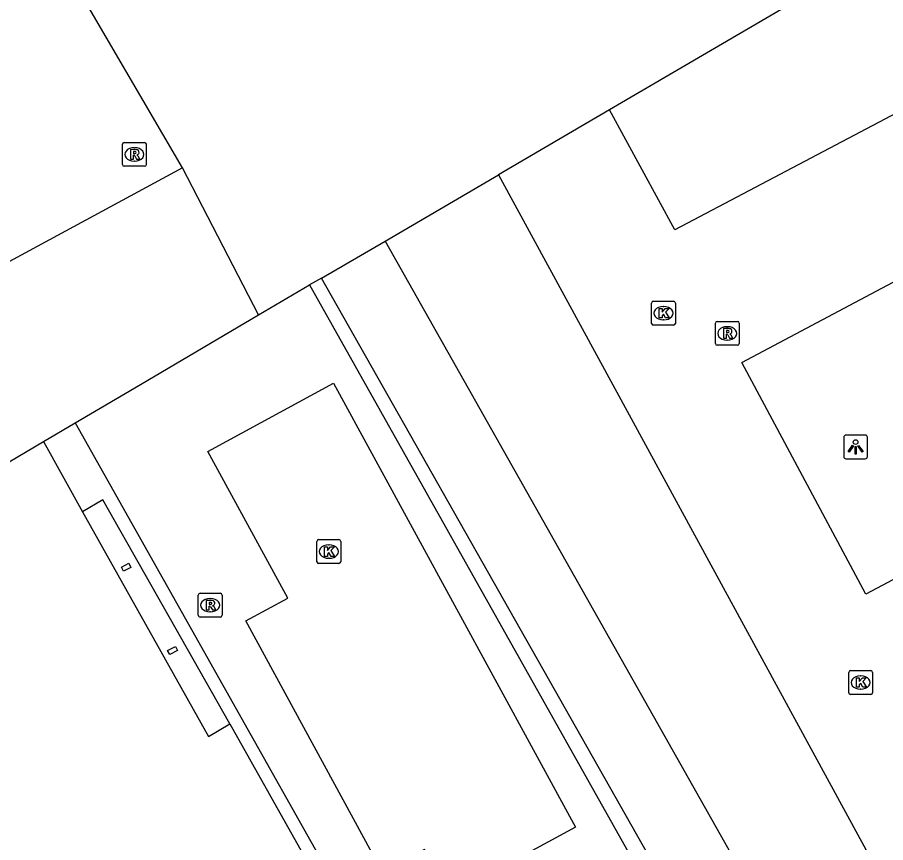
# Model space of a CAD drawing. Extents: x 161087 to 161922, y 382574 to 383873.
# Drawn here: x 161585.48 to 161621.88, y 383345.19 to 383379.81 of the extents above; entities that cross this region are included whole.
import ezdxf

# ---------------------------------------------------------------- set-up
doc = ezdxf.new("R2010")
doc.units = 0
for name, color, linetype in [('IMGEO_Kolk', 7, 'Continuous'), ('IMGEO_Lichtpunt', 7, 'Continuous'), ('IMGEO_Pand', 7, 'Continuous'), ('IMGEO_Pand_overbouw', 7, 'Continuous'), ('IMGEO_Pand_vergunning_verleend', 7, 'Continuous'), ('IMGEO_Parkeervlak_open', 7, 'Continuous'), ('IMGEO_Rijbaan_lokaal_open', 7, 'Continuous'), ('IMGEO_Rioolput', 7, 'Continuous'), ('IMGEO_Voetpad_open', 7, 'Continuous')]:
    doc.layers.add(name, color=color, linetype=linetype)

msp = doc.modelspace()

# ---------------------------------------------------------------- linework, layer by layer
at = {"layer": 'IMGEO_Kolk'}
for p, q in [((161612.063, 383366.974), (161612.063, 383367.826)), ((161612.138, 383367.9), (161612.99, 383367.9)), ((161612.551, 383367.68), (161612.576, 383367.68)), ((161613.064, 383367.826), (161613.064, 383366.974)), ((161612.99, 383366.9), (161612.138, 383366.9)), ((161612.574, 383367.12), (161612.549, 383367.12)), ((161598.035, 383356.975), (161598.035, 383357.827)), ((161598.11, 383357.901), (161598.962, 383357.901)), ((161599.036, 383357.827), (161599.036, 383356.975)), ((161598.523, 383357.681), (161598.548, 383357.681)), ((161598.546, 383357.121), (161598.521, 383357.121)), ((161598.962, 383356.901), (161598.11, 383356.901)), ((161620.329, 383351.482), (161620.329, 383352.334)), ((161620.404, 383352.408), (161621.256, 383352.408)), ((161621.33, 383352.334), (161621.33, 383351.482)), ((161620.817, 383352.188), (161620.842, 383352.188)), ((161620.84, 383351.628), (161620.815, 383351.628)), ((161621.256, 383351.408), (161620.404, 383351.408))]:
    msp.add_line(p, q, dxfattribs=at)
for points in [[(161612.063, 383366.974), (161612.063, 383367.826)], [(161612.138, 383367.9), (161612.99, 383367.9)], [(161612.384, 383367.6), (161612.507, 383367.6), (161612.507, 383367.449), (161612.637, 383367.6), (161612.801, 383367.6), (161612.655, 383367.449), (161612.808, 383367.2), (161612.656, 383367.2), (161612.571, 383367.364), (161612.507, 383367.297), (161612.507, 383367.2), (161612.384, 383367.2), (161612.384, 383367.6)], [(161613.064, 383367.826), (161613.064, 383366.974)], [(161612.99, 383366.9), (161612.138, 383366.9)], [(161598.035, 383356.975), (161598.035, 383357.827)], [(161598.11, 383357.901), (161598.962, 383357.901)], [(161599.036, 383357.827), (161599.036, 383356.975)], [(161598.356, 383357.601), (161598.479, 383357.601), (161598.479, 383357.45), (161598.609, 383357.601), (161598.773, 383357.601), (161598.627, 383357.45), (161598.78, 383357.201), (161598.628, 383357.201), (161598.543, 383357.365), (161598.479, 383357.298), (161598.479, 383357.201), (161598.356, 383357.201), (161598.356, 383357.601)], [(161598.962, 383356.901), (161598.11, 383356.901)], [(161620.329, 383351.482), (161620.329, 383352.334)], [(161620.404, 383352.408), (161621.256, 383352.408)], [(161621.33, 383352.334), (161621.33, 383351.482)], [(161620.65, 383352.108), (161620.773, 383352.108), (161620.773, 383351.957), (161620.903, 383352.108), (161621.067, 383352.108), (161620.921, 383351.957), (161621.074, 383351.708), (161620.922, 383351.708), (161620.837, 383351.872), (161620.773, 383351.805), (161620.773, 383351.708), (161620.65, 383351.708), (161620.65, 383352.108)], [(161621.256, 383351.408), (161620.404, 383351.408)]]:
    msp.add_lwpolyline(points, dxfattribs=at)
for centre, start, end in [((161612.14, 383367.824), 91.552, 178.448), ((161612.14, 383367.824), 91.552, 178.448), ((161612.988, 383367.824), 1.552, 88.448), ((161612.988, 383367.824), 1.552, 88.448), ((161612.14, 383366.976), 181.552, 268.448), ((161612.14, 383366.976), 181.552, 268.448), ((161612.988, 383366.976), 271.552, 358.448), ((161612.988, 383366.976), 271.552, 358.448), ((161598.112, 383357.825), 91.552, 178.448), ((161598.112, 383357.825), 91.552, 178.448), ((161598.96, 383357.825), 1.552, 88.448), ((161598.96, 383357.825), 1.552, 88.448), ((161598.112, 383356.977), 181.552, 268.448), ((161598.112, 383356.977), 181.552, 268.448), ((161598.96, 383356.977), 271.552, 358.448), ((161598.96, 383356.977), 271.552, 358.448), ((161620.406, 383352.332), 91.552, 178.448), ((161620.406, 383352.332), 91.552, 178.448), ((161621.254, 383352.332), 1.552, 88.448), ((161621.254, 383352.332), 1.552, 88.448), ((161620.406, 383351.484), 181.552, 268.448), ((161620.406, 383351.484), 181.552, 268.448), ((161621.254, 383351.484), 271.552, 358.448), ((161621.254, 383351.484), 271.552, 358.448)]:
    msp.add_arc(centre, 0.0765, start, end, dxfattribs=at)
for centre, major_axis, ratio, start_param, end_param in [((161612.55, 383367.4), (-0.387, 0.002), 0.722429, 4.712389, 7.853982), ((161612.575, 383367.4), (-0.39, 0.002), 0.717154, 1.570796, 4.712389), ((161598.522, 383357.401), (-0.387, 0.002), 0.722429, 4.712389, 7.853982), ((161598.547, 383357.401), (-0.39, 0.002), 0.717154, 1.570796, 4.712389), ((161620.816, 383351.908), (-0.387, 0.002), 0.722429, 4.712389, 7.853982), ((161620.841, 383351.908), (-0.39, 0.002), 0.717154, 1.570796, 4.712389)]:
    msp.add_ellipse(centre, major_axis=major_axis, ratio=ratio, start_param=start_param, end_param=end_param, dxfattribs=at)
at = {"layer": 'IMGEO_Lichtpunt'}
for p, q in [((161620.12, 383362.194), (161620.12, 383361.387)), ((161620.12, 383362.194), (161620.12, 383361.387)), ((161621.022, 383362.289), (161620.214, 383362.289)), ((161621.022, 383362.289), (161620.214, 383362.289)), ((161621.116, 383361.387), (161621.116, 383362.194)), ((161621.116, 383361.387), (161621.116, 383362.194)), ((161620.214, 383361.293), (161621.022, 383361.293)), ((161620.214, 383361.293), (161621.022, 383361.293))]:
    msp.add_line(p, q, dxfattribs=at)
for points in [[(161620.494, 383361.858), (161620.533, 383361.83), (161620.345, 383361.568), (161620.307, 383361.595), (161620.494, 383361.858)], [(161620.596, 383361.81), (161620.643, 383361.81), (161620.643, 383361.488), (161620.596, 383361.488), (161620.596, 383361.81)], [(161620.706, 383361.83), (161620.744, 383361.857), (161620.931, 383361.595), (161620.892, 383361.567), (161620.706, 383361.83)]]:
    msp.add_lwpolyline(points, dxfattribs=at)
msp.add_circle((161620.619, 383361.992), 0.0994, dxfattribs=at)
for centre, start, end in [((161620.214, 383362.194), 90, 180), ((161620.214, 383362.194), 90, 180), ((161621.022, 383362.194), 0, 90), ((161621.022, 383362.194), 0, 90), ((161620.214, 383361.387), 180, 270), ((161620.214, 383361.387), 180, 270), ((161621.022, 383361.387), 270, 0), ((161621.022, 383361.387), 270, 360)]:
    msp.add_arc(centre, 0.0946, start, end, dxfattribs=at)
at = {"layer": 'IMGEO_Pand'}
for points in [[(161592.405, 383373.497), (161582.694, 383390.118), (161573.775, 383405.339), (161557.692, 383395.824), (161557.631, 383395.928), (161557.131, 383395.676), (161554.954, 383399.557), (161554.39, 383400.562), (161546.918, 383396.368)], [(161637.648, 383391.765), (161637.394, 383391.616), (161621.668, 383382.438), (161621.597, 383382.548), (161610.299, 383375.929)], [(161610.299, 383375.929), (161605.642, 383373.201)], [(161592.405, 383373.497), (161584.106, 383369.01), (161583.963, 383369.273), (161573.346, 383363.518), (161573.474, 383363.264), (161573.208, 383363.126), (161573.268, 383363.01), (161572.656, 383362.692), (161572.065, 383363.835), (161570.055, 383362.779), (161570.662, 383361.617), (161567.27, 383359.803)], [(161595.595, 383367.328), (161592.405, 383373.497)], [(161600.899, 383370.422), (161605.642, 383373.201)], [(161598.226, 383368.872), (161600.899, 383370.422)], [(161598.226, 383368.872), (161597.73, 383368.584)], [(161595.595, 383367.328), (161597.73, 383368.584)], [(161587.896, 383362.798), (161590.646, 383364.416), (161595.595, 383367.328)], [(161586.575, 383362.022), (161587.896, 383362.798)], [(161573.052, 383354.01), (161586.575, 383362.022)], [(161586.575, 383362.022), (161588.207, 383359.07), (161593.49, 383349.647), (161594.382, 383350.176), (161596.032, 383347.235), (161608.734, 383324.609), (161606.168, 383323.169), (161606.903, 383321.859)], [(161590.238, 383356.74), (161589.934, 383356.578), (161589.844, 383356.748), (161590.148, 383356.909), (161590.238, 383356.74)], [(161592.196, 383353.252), (161591.866, 383353.084), (161591.78, 383353.253), (161592.11, 383353.421), (161592.196, 383353.252)]]:
    msp.add_lwpolyline(points, dxfattribs=at)
at = {"layer": 'IMGEO_Pand_overbouw'}
msp.add_lwpolyline([(161588.207, 383359.07), (161593.49, 383349.647), (161594.382, 383350.176), (161589.057, 383359.566)], close=True, dxfattribs=at)
at = {"layer": 'IMGEO_Pand_vergunning_verleend'}
msp.add_lwpolyline([(161596.813, 383355.448), (161593.467, 383361.597), (161598.737, 383364.465), (161608.871, 383345.844), (161603.6, 383342.976), (161602.549, 383344.908), (161600.792, 383343.952), (161595.056, 383354.493), (161596.813, 383355.448)], dxfattribs=at)
at = {"layer": 'IMGEO_Parkeervlak_open'}
for points in [[(161597.73, 383368.584), (161617.231, 383333.859), (161613.317, 383331.701)], [(161587.896, 383362.798), (161605.153, 383332.127), (161606.758, 383331.661), (161611.068, 383323.995)]]:
    msp.add_lwpolyline(points, dxfattribs=at)
at = {"layer": 'IMGEO_Rijbaan_lokaal_open'}
for points in [[(161643.253, 383392.332), (161643.788, 383385.296), (161638.685, 383384.43), (161613.039, 383370.893), (161610.299, 383375.929)], [(161621.051, 383355.613), (161615.842, 383365.327), (161643.407, 383379.978), (161645.803, 383375.524), (161643.626, 383374.367), (161646.452, 383369.113), (161621.051, 383355.613)], [(161605.642, 383373.201), (161624.983, 383337.658), (161627.513, 383332.694)]]:
    msp.add_lwpolyline(points, dxfattribs=at)
at = {"layer": 'IMGEO_Rioolput'}
for p, q in [((161589.885, 383373.636), (161589.885, 383374.488)), ((161589.96, 383374.562), (161590.812, 383374.562)), ((161590.886, 383374.488), (161590.886, 383373.636)), ((161590.373, 383374.342), (161590.398, 383374.342)), ((161590.396, 383373.782), (161590.371, 383373.782)), ((161590.812, 383373.562), (161589.96, 383373.562)), ((161614.739, 383366.128), (161614.739, 383366.98)), ((161614.814, 383367.054), (161615.666, 383367.054)), ((161615.227, 383366.834), (161615.252, 383366.834)), ((161615.74, 383366.98), (161615.74, 383366.128)), ((161615.25, 383366.274), (161615.225, 383366.274)), ((161615.666, 383366.054), (161614.814, 383366.054)), ((161593.063, 383354.727), (161593.063, 383355.579)), ((161593.138, 383355.653), (161593.99, 383355.653)), ((161594.064, 383355.579), (161594.064, 383354.727)), ((161593.551, 383355.433), (161593.576, 383355.433)), ((161593.574, 383354.873), (161593.549, 383354.873)), ((161593.99, 383354.653), (161593.138, 383354.653))]:
    msp.add_line(p, q, dxfattribs=at)
for points in [[(161589.885, 383373.636), (161589.885, 383374.488)], [(161589.96, 383374.562), (161590.812, 383374.562)], [(161590.886, 383374.488), (161590.886, 383373.636)], [(161590.474, 383374.26), (161590.222, 383374.262), (161590.222, 383373.862)], [(161590.4, 383374.181), (161590.346, 383374.181), (161590.346, 383374.1)], [(161590.346, 383374.1), (161590.398, 383374.1)], [(161590.222, 383373.862), (161590.346, 383373.862), (161590.346, 383374.024), (161590.357, 383374.024)], [(161590.404, 383373.995), (161590.475, 383373.862), (161590.615, 383373.862), (161590.55, 383373.988)], [(161590.812, 383373.562), (161589.96, 383373.562)], [(161614.739, 383366.128), (161614.739, 383366.98)], [(161614.814, 383367.054), (161615.666, 383367.054)], [(161615.74, 383366.98), (161615.74, 383366.128)], [(161615.328, 383366.752), (161615.076, 383366.754), (161615.076, 383366.354)], [(161615.076, 383366.354), (161615.2, 383366.354), (161615.2, 383366.516), (161615.211, 383366.516)], [(161615.254, 383366.673), (161615.2, 383366.673), (161615.2, 383366.592)], [(161615.2, 383366.592), (161615.252, 383366.592)], [(161615.258, 383366.487), (161615.329, 383366.354), (161615.469, 383366.354), (161615.404, 383366.48)], [(161615.666, 383366.054), (161614.814, 383366.054)], [(161593.063, 383354.727), (161593.063, 383355.579)], [(161593.138, 383355.653), (161593.99, 383355.653)], [(161594.064, 383355.579), (161594.064, 383354.727)], [(161593.652, 383355.351), (161593.4, 383355.353), (161593.4, 383354.953)], [(161593.578, 383355.272), (161593.524, 383355.272), (161593.524, 383355.191)], [(161593.524, 383355.191), (161593.576, 383355.191)], [(161593.4, 383354.953), (161593.524, 383354.953), (161593.524, 383355.115), (161593.535, 383355.115)], [(161593.582, 383355.086), (161593.653, 383354.953), (161593.793, 383354.953), (161593.728, 383355.079)], [(161593.99, 383354.653), (161593.138, 383354.653)]]:
    msp.add_lwpolyline(points, dxfattribs=at)
for centre, radius, start, end in [((161589.962, 383374.486), 0.0765, 91.552, 178.448), ((161589.962, 383374.486), 0.0765, 91.552, 178.448), ((161590.81, 383374.486), 0.0765, 1.552, 88.448), ((161590.81, 383374.486), 0.0765, 1.552, 88.448), ((161590.382, 383374.289), 0.19, 274.7715, 282.9687), ((161590.406, 383374.085), 0.0964, 77.0061, 93.1865), ((161590.42, 383374.142), 0.0378, 276.6634, 79.6772), ((161590.473, 383374.15), 0.109, 350.3612, 89.416), ((161590.471, 383374.15), 0.112, 277.5842, 350.9817), ((161590.356, 383373.971), 0.0533, 26.0293, 88.6989), ((161590.455, 383373.935), 0.108, 29.5134, 73.7905), ((161589.962, 383373.638), 0.0765, 181.552, 268.448), ((161589.962, 383373.638), 0.0765, 181.552, 268.448), ((161590.81, 383373.638), 0.0765, 271.552, 358.448), ((161590.81, 383373.638), 0.0765, 271.552, 358.448), ((161614.816, 383366.978), 0.0765, 91.552, 178.448), ((161614.816, 383366.978), 0.0765, 91.552, 178.448), ((161615.664, 383366.978), 0.0765, 1.552, 88.448), ((161615.664, 383366.978), 0.0765, 1.552, 88.448), ((161615.21, 383366.463), 0.0533, 26.0293, 88.6989), ((161615.236, 383366.781), 0.19, 274.7715, 282.9687), ((161615.26, 383366.577), 0.0964, 77.0061, 93.1865), ((161615.274, 383366.634), 0.0378, 276.6634, 79.6772), ((161615.327, 383366.642), 0.109, 350.3612, 89.416), ((161615.325, 383366.642), 0.112, 277.5842, 350.9817), ((161615.309, 383366.427), 0.108, 29.5134, 73.7905), ((161614.816, 383366.13), 0.0765, 181.552, 268.448), ((161614.816, 383366.13), 0.0765, 181.552, 268.448), ((161615.664, 383366.13), 0.0765, 271.552, 358.448), ((161615.664, 383366.13), 0.0765, 271.552, 358.448), ((161593.14, 383355.577), 0.0765, 91.552, 178.448), ((161593.14, 383355.577), 0.0765, 91.552, 178.448), ((161593.988, 383355.577), 0.0765, 1.552, 88.448), ((161593.988, 383355.577), 0.0765, 1.552, 88.448), ((161593.56, 383355.38), 0.19, 274.7715, 282.9687), ((161593.584, 383355.176), 0.0964, 77.0061, 93.1865), ((161593.598, 383355.233), 0.0378, 276.6634, 79.6772), ((161593.651, 383355.241), 0.109, 350.3612, 89.416), ((161593.649, 383355.241), 0.112, 277.5842, 350.9817), ((161593.534, 383355.062), 0.0533, 26.0293, 88.6989), ((161593.633, 383355.026), 0.108, 29.5134, 73.7905), ((161593.14, 383354.729), 0.0765, 181.552, 268.448), ((161593.14, 383354.729), 0.0765, 181.552, 268.448), ((161593.988, 383354.729), 0.0765, 271.552, 358.448), ((161593.988, 383354.729), 0.0765, 271.552, 358.448)]:
    msp.add_arc(centre, radius, start, end, dxfattribs=at)
for centre, major_axis, ratio, start_param, end_param in [((161590.372, 383374.062), (-0.387, 0.002), 0.722429, 4.712389, 7.853982), ((161590.397, 383374.062), (-0.39, 0.002), 0.717154, 1.570796, 4.712389), ((161615.226, 383366.554), (-0.387, 0.002), 0.722429, 4.712389, 7.853982), ((161615.251, 383366.554), (-0.39, 0.002), 0.717154, 1.570796, 4.712389), ((161593.55, 383355.153), (-0.387, 0.002), 0.722429, 4.712389, 7.853982), ((161593.575, 383355.153), (-0.39, 0.002), 0.717154, 1.570796, 4.712389)]:
    msp.add_ellipse(centre, major_axis=major_axis, ratio=ratio, start_param=start_param, end_param=end_param, dxfattribs=at)
at = {"layer": 'IMGEO_Voetpad_open'}
for points in [[(161600.899, 383370.422), (161620.864, 383335.031)], [(161618.213, 383333.583), (161598.226, 383368.872)]]:
    msp.add_lwpolyline(points, dxfattribs=at)

doc.saveas('drawing.dxf')
